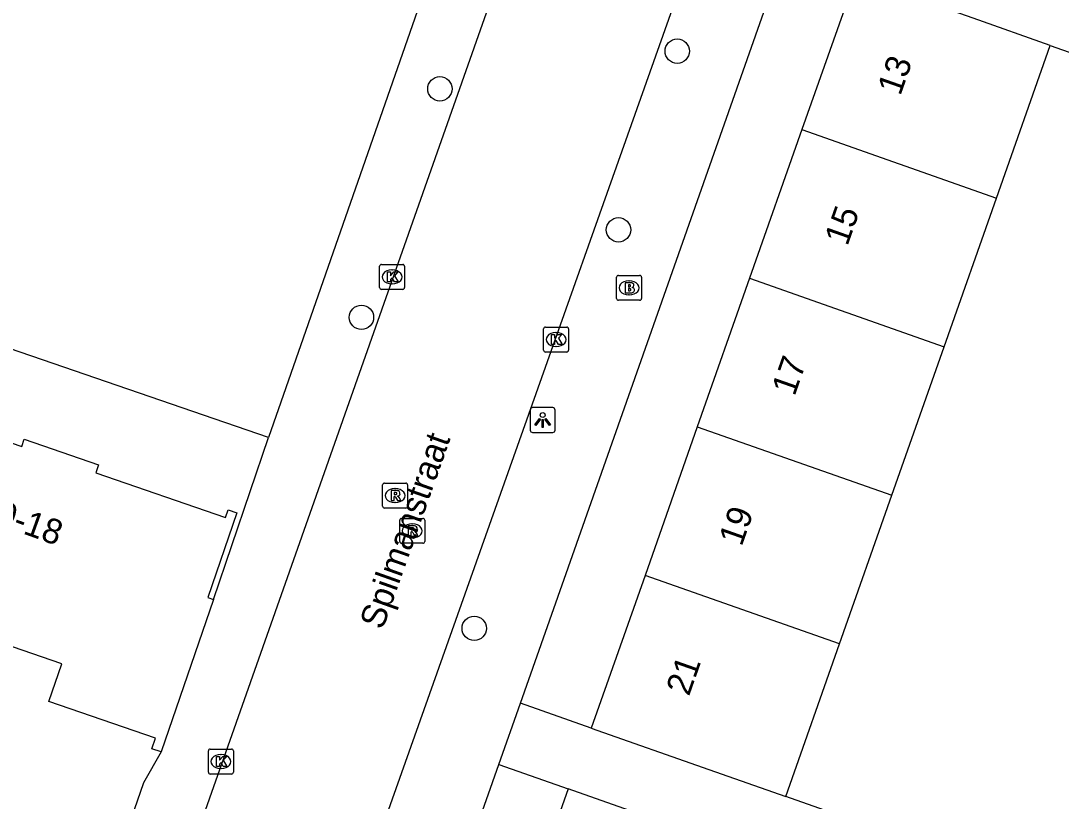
# Model space of a CAD drawing. Extents: x 163268 to 164360, y 381529 to 382285.
# Drawn here: x 163810.76 to 163852.49, y 381898.18 to 381929.49 of the extents above; entities that cross this region are included whole.
import ezdxf

# ---------------------------------------------------------------- set-up
doc = ezdxf.new("R2010")
doc.units = 0
for name, color, linetype in [('IMGEO_Boom', 7, 'Continuous'), ('IMGEO_Brandkraan', 7, 'Continuous'), ('IMGEO_Kolk', 7, 'Continuous'), ('IMGEO_Lichtpunt', 7, 'Continuous'), ('IMGEO_Openbare_ruimte_label', 7, 'Continuous'), ('IMGEO_Pand', 7, 'Continuous'), ('IMGEO_Pand_nummerreeks', 7, 'Continuous'), ('IMGEO_Rijbaan_lokaal_open', 7, 'Continuous'), ('IMGEO_Rioolput', 7, 'Continuous'), ('IMGEO_Voetpad_open', 7, 'Continuous')]:
    doc.layers.add(name, color=color, linetype=linetype)

msp = doc.modelspace()

# ---------------------------------------------------------------- linework, layer by layer
at = {"layer": 'IMGEO_Boom'}
for centre in [(163837.09, 381928.273), (163827.568, 381926.762), (163834.735, 381921.105), (163824.423, 381917.593), (163828.946, 381905.113)]:
    msp.add_circle(centre, 0.489, dxfattribs=at)
at = {"layer": 'IMGEO_Brandkraan'}
for p, q in [((163834.656, 381918.351), (163834.656, 381919.203)), ((163834.731, 381919.277), (163835.583, 381919.277)), ((163835.657, 381919.203), (163835.657, 381918.351)), ((163835.144, 381919.057), (163835.169, 381919.057)), ((163835.167, 381918.497), (163835.142, 381918.497)), ((163835.583, 381918.277), (163834.731, 381918.277))]:
    msp.add_line(p, q, dxfattribs=at)
for points in [[(163834.656, 381918.351), (163834.656, 381919.203)], [(163834.731, 381919.277), (163835.583, 381919.277)], [(163835.657, 381919.203), (163835.657, 381918.351)], [(163835.004, 381918.977), (163835.004, 381918.577), (163835.217, 381918.577)], [(163835.235, 381918.977), (163835.004, 381918.977)], [(163835.183, 381918.896), (163835.129, 381918.896), (163835.129, 381918.82)], [(163835.129, 381918.82), (163835.182, 381918.82)], [(163835.191, 381918.744), (163835.129, 381918.744), (163835.129, 381918.663)], [(163835.129, 381918.663), (163835.191, 381918.663)], [(163835.583, 381918.277), (163834.731, 381918.277)]]:
    msp.add_lwpolyline(points, dxfattribs=at)
for centre, radius, start, end in [((163834.733, 381919.201), 0.0765, 91.552, 178.448), ((163834.733, 381919.201), 0.0765, 91.552, 178.448), ((163835.581, 381919.201), 0.0765, 1.552, 88.448), ((163835.581, 381919.201), 0.0765, 1.552, 88.448), ((163835.184, 381918.858), 0.0379, 267.8285, 90.9355), ((163835.239, 381918.832), 0.145, 59.4692, 91.5367), ((163835.264, 381918.879), 0.0922, 285.5137, 58.1501), ((163835.269, 381918.687), 0.105, 301.3115, 78.989), ((163835.192, 381918.703), 0.0404, 269.8759, 90.5077), ((163835.223, 381918.828), 0.251, 268.6676, 293.5347), ((163834.733, 381918.353), 0.0765, 181.552, 268.448), ((163834.733, 381918.353), 0.0765, 181.552, 268.448), ((163835.581, 381918.353), 0.0765, 271.552, 358.448), ((163835.581, 381918.353), 0.0765, 271.552, 358.448)]:
    msp.add_arc(centre, radius, start, end, dxfattribs=at)
for centre, major_axis, ratio, start_param, end_param in [((163835.143, 381918.777), (-0.387, 0.002), 0.722429, 4.712389, 7.853982), ((163835.168, 381918.777), (-0.39, 0.002), 0.717154, 1.570796, 4.712389)]:
    msp.add_ellipse(centre, major_axis=major_axis, ratio=ratio, start_param=start_param, end_param=end_param, dxfattribs=at)
at = {"layer": 'IMGEO_Kolk'}
for p, q in [((163825.15, 381918.789), (163825.15, 381919.641)), ((163825.225, 381919.715), (163826.077, 381919.715)), ((163826.151, 381919.641), (163826.151, 381918.789)), ((163825.638, 381919.495), (163825.663, 381919.495)), ((163825.661, 381918.935), (163825.636, 381918.935)), ((163826.077, 381918.715), (163825.225, 381918.715)), ((163831.729, 381916.276), (163831.729, 381917.128)), ((163831.804, 381917.202), (163832.656, 381917.202)), ((163832.73, 381917.128), (163832.73, 381916.276)), ((163832.217, 381916.982), (163832.242, 381916.982)), ((163832.24, 381916.422), (163832.215, 381916.422)), ((163832.656, 381916.202), (163831.804, 381916.202)), ((163818.283, 381899.343), (163818.283, 381900.195)), ((163818.358, 381900.269), (163819.21, 381900.269)), ((163818.771, 381900.049), (163818.796, 381900.049)), ((163819.284, 381900.195), (163819.284, 381899.343)), ((163819.21, 381899.269), (163818.358, 381899.269)), ((163818.794, 381899.489), (163818.769, 381899.489))]:
    msp.add_line(p, q, dxfattribs=at)
for points in [[(163825.15, 381918.789), (163825.15, 381919.641)], [(163825.225, 381919.715), (163826.077, 381919.715)], [(163826.151, 381919.641), (163826.151, 381918.789)], [(163825.471, 381919.415), (163825.594, 381919.415), (163825.594, 381919.264), (163825.724, 381919.415), (163825.888, 381919.415), (163825.742, 381919.264), (163825.895, 381919.015), (163825.743, 381919.015), (163825.658, 381919.179), (163825.594, 381919.112), (163825.594, 381919.015), (163825.471, 381919.015), (163825.471, 381919.415)], [(163826.077, 381918.715), (163825.225, 381918.715)], [(163831.729, 381916.276), (163831.729, 381917.128)], [(163831.804, 381917.202), (163832.656, 381917.202)], [(163832.73, 381917.128), (163832.73, 381916.276)], [(163832.05, 381916.902), (163832.173, 381916.902), (163832.173, 381916.751), (163832.303, 381916.902), (163832.467, 381916.902), (163832.321, 381916.751), (163832.474, 381916.502), (163832.322, 381916.502), (163832.237, 381916.666), (163832.173, 381916.599), (163832.173, 381916.502), (163832.05, 381916.502), (163832.05, 381916.902)], [(163832.656, 381916.202), (163831.804, 381916.202)], [(163818.283, 381899.343), (163818.283, 381900.195)], [(163818.358, 381900.269), (163819.21, 381900.269)], [(163819.284, 381900.195), (163819.284, 381899.343)], [(163818.604, 381899.969), (163818.727, 381899.969), (163818.727, 381899.818), (163818.857, 381899.969), (163819.021, 381899.969), (163818.875, 381899.818), (163819.028, 381899.569), (163818.876, 381899.569), (163818.791, 381899.733), (163818.727, 381899.666), (163818.727, 381899.569), (163818.604, 381899.569), (163818.604, 381899.969)], [(163819.21, 381899.269), (163818.358, 381899.269)]]:
    msp.add_lwpolyline(points, dxfattribs=at)
for centre, start, end in [((163825.227, 381919.639), 91.552, 178.448), ((163825.227, 381919.639), 91.552, 178.448), ((163826.075, 381919.639), 1.552, 88.448), ((163826.075, 381919.639), 1.552, 88.448), ((163825.227, 381918.791), 181.552, 268.448), ((163825.227, 381918.791), 181.552, 268.448), ((163826.075, 381918.791), 271.552, 358.448), ((163826.075, 381918.791), 271.552, 358.448), ((163831.806, 381917.126), 91.552, 178.448), ((163831.806, 381917.126), 91.552, 178.448), ((163832.654, 381917.126), 1.552, 88.448), ((163832.654, 381917.126), 1.552, 88.448), ((163831.806, 381916.278), 181.552, 268.448), ((163831.806, 381916.278), 181.552, 268.448), ((163832.654, 381916.278), 271.552, 358.448), ((163832.654, 381916.278), 271.552, 358.448), ((163818.36, 381900.193), 91.552, 178.448), ((163818.36, 381900.193), 91.552, 178.448), ((163819.208, 381900.193), 1.552, 88.448), ((163819.208, 381900.193), 1.552, 88.448), ((163818.36, 381899.345), 181.552, 268.448), ((163818.36, 381899.345), 181.552, 268.448), ((163819.208, 381899.345), 271.552, 358.448), ((163819.208, 381899.345), 271.552, 358.448)]:
    msp.add_arc(centre, 0.0765, start, end, dxfattribs=at)
for centre, major_axis, ratio, start_param, end_param in [((163825.637, 381919.215), (-0.387, 0.002), 0.722429, 4.712389, 7.853982), ((163825.662, 381919.215), (-0.39, 0.002), 0.717154, 1.570796, 4.712389), ((163832.216, 381916.702), (-0.387, 0.002), 0.722429, 4.712389, 7.853982), ((163832.241, 381916.702), (-0.39, 0.002), 0.717154, 1.570796, 4.712389), ((163818.77, 381899.769), (-0.387, 0.002), 0.722429, 4.712389, 7.853982), ((163818.795, 381899.769), (-0.39, 0.002), 0.717154, 1.570796, 4.712389)]:
    msp.add_ellipse(centre, major_axis=major_axis, ratio=ratio, start_param=start_param, end_param=end_param, dxfattribs=at)
at = {"layer": 'IMGEO_Lichtpunt'}
for p, q in [((163831.194, 381913.875), (163831.194, 381913.068)), ((163831.194, 381913.875), (163831.194, 381913.068)), ((163832.096, 381913.97), (163831.288, 381913.97)), ((163832.096, 381913.97), (163831.288, 381913.97)), ((163832.19, 381913.068), (163832.19, 381913.875)), ((163832.19, 381913.068), (163832.19, 381913.875)), ((163831.288, 381912.974), (163832.096, 381912.974)), ((163831.288, 381912.974), (163832.096, 381912.974))]:
    msp.add_line(p, q, dxfattribs=at)
for points in [[(163831.568, 381913.539), (163831.607, 381913.511), (163831.419, 381913.249), (163831.381, 381913.276), (163831.568, 381913.539)], [(163831.67, 381913.491), (163831.717, 381913.491), (163831.717, 381913.169), (163831.67, 381913.169), (163831.67, 381913.491)], [(163831.78, 381913.511), (163831.818, 381913.538), (163832.005, 381913.276), (163831.966, 381913.248), (163831.78, 381913.511)]]:
    msp.add_lwpolyline(points, dxfattribs=at)
msp.add_circle((163831.693, 381913.673), 0.0994, dxfattribs=at)
for centre, start, end in [((163831.288, 381913.875), 90, 180), ((163831.288, 381913.875), 90, 180), ((163832.096, 381913.875), 0, 90), ((163832.096, 381913.875), 0, 90), ((163831.288, 381913.068), 180, 270), ((163831.288, 381913.068), 180, 270), ((163832.096, 381913.068), 270, 0), ((163832.096, 381913.068), 270, 360)]:
    msp.add_arc(centre, 0.0946, start, end, dxfattribs=at)
at = {"layer": 'IMGEO_Pand'}
for points in [[(163844.249, 381931.251), (163842.093, 381925.124)], [(163852.053, 381928.504), (163848.966, 381929.591), (163844.249, 381931.251)], [(163849.895, 381922.374), (163852.053, 381928.504)], [(163842.093, 381925.124), (163839.995, 381919.163)], [(163842.093, 381925.124), (163849.895, 381922.374)], [(163847.797, 381916.414), (163849.895, 381922.374)], [(163839.995, 381919.163), (163837.896, 381913.202)], [(163839.995, 381919.163), (163847.797, 381916.414)], [(163845.699, 381910.452), (163847.797, 381916.414)], [(163805.555, 381914.634), (163805.777, 381914.558), (163805.647, 381914.178), (163810.796, 381912.41), (163810.895, 381912.699), (163813.877, 381911.675), (163813.766, 381911.35), (163818.973, 381909.561), (163819.079, 381909.87), (163819.426, 381909.751), (163818.256, 381906.346), (163818.489, 381906.266)], [(163837.896, 381913.202), (163835.798, 381907.24)], [(163837.896, 381913.202), (163845.699, 381910.452)], [(163843.6, 381904.49), (163845.699, 381910.452)], [(163835.798, 381907.24), (163833.641, 381901.111)], [(163843.6, 381904.49), (163835.798, 381907.24)], [(163818.489, 381906.266), (163816.39, 381900.156)], [(163816.39, 381900.156), (163816.013, 381900.286), (163816.16, 381900.714), (163811.882, 381902.183), (163812.4, 381903.69), (163807.306, 381905.439), (163806.825, 381904.039), (163802.435, 381905.547)], [(163841.444, 381898.364), (163843.6, 381904.49)], [(163833.641, 381901.111), (163838.358, 381899.45), (163841.444, 381898.364)], [(163832.715, 381898.676), (163830.538, 381892.491)], [(163840.641, 381895.886), (163837.45, 381897.009), (163832.715, 381898.676)]]:
    msp.add_lwpolyline(points, dxfattribs=at)
at = {"layer": 'IMGEO_Rijbaan_lokaal_open'}
for points in [[(163846.791, 381979.115), (163802.089, 381852.268)], [(163813.491, 381863.443), (163822.962, 381890.652), (163851.893, 381972.292), (163853.659, 381977.276)]]:
    msp.add_lwpolyline(points, dxfattribs=at)
at = {"layer": 'IMGEO_Rioolput'}
for p, q in [((163825.273, 381910.015), (163825.273, 381910.867)), ((163825.348, 381910.941), (163826.2, 381910.941)), ((163826.274, 381910.867), (163826.274, 381910.015)), ((163825.761, 381910.721), (163825.786, 381910.721)), ((163825.784, 381910.161), (163825.759, 381910.161)), ((163826.2, 381909.941), (163825.348, 381909.941)), ((163825.96, 381908.6), (163825.96, 381909.452)), ((163826.035, 381909.526), (163826.887, 381909.526)), ((163826.448, 381909.306), (163826.473, 381909.306)), ((163826.961, 381909.452), (163826.961, 381908.6)), ((163826.887, 381908.526), (163826.035, 381908.526)), ((163826.471, 381908.746), (163826.446, 381908.746))]:
    msp.add_line(p, q, dxfattribs=at)
for points in [[(163825.273, 381910.015), (163825.273, 381910.867)], [(163825.348, 381910.941), (163826.2, 381910.941)], [(163826.274, 381910.867), (163826.274, 381910.015)], [(163825.862, 381910.639), (163825.61, 381910.641), (163825.61, 381910.241)], [(163825.788, 381910.56), (163825.734, 381910.56), (163825.734, 381910.479)], [(163825.734, 381910.479), (163825.786, 381910.479)], [(163825.61, 381910.241), (163825.734, 381910.241), (163825.734, 381910.403), (163825.745, 381910.403)], [(163825.792, 381910.374), (163825.863, 381910.241), (163826.003, 381910.241), (163825.938, 381910.367)], [(163826.2, 381909.941), (163825.348, 381909.941)], [(163825.96, 381908.6), (163825.96, 381909.452)], [(163826.035, 381909.526), (163826.887, 381909.526)], [(163826.549, 381909.224), (163826.297, 381909.226), (163826.297, 381908.826)], [(163826.961, 381909.452), (163826.961, 381908.6)], [(163826.297, 381908.826), (163826.421, 381908.826), (163826.421, 381908.988), (163826.432, 381908.988)], [(163826.475, 381909.145), (163826.421, 381909.145), (163826.421, 381909.064)], [(163826.421, 381909.064), (163826.473, 381909.064)], [(163826.479, 381908.959), (163826.55, 381908.826), (163826.69, 381908.826), (163826.625, 381908.952)], [(163826.887, 381908.526), (163826.035, 381908.526)]]:
    msp.add_lwpolyline(points, dxfattribs=at)
for centre, radius, start, end in [((163825.35, 381910.865), 0.0765, 91.552, 178.448), ((163825.35, 381910.865), 0.0765, 91.552, 178.448), ((163826.198, 381910.865), 0.0765, 1.552, 88.448), ((163826.198, 381910.865), 0.0765, 1.552, 88.448), ((163825.77, 381910.668), 0.19, 274.7715, 282.9687), ((163825.794, 381910.464), 0.0964, 77.0061, 93.1865), ((163825.808, 381910.521), 0.0378, 276.6634, 79.6772), ((163825.861, 381910.529), 0.109, 350.3612, 89.416), ((163825.859, 381910.529), 0.112, 277.5842, 350.9817), ((163825.744, 381910.35), 0.0533, 26.0293, 88.6989), ((163825.843, 381910.314), 0.108, 29.5134, 73.7905), ((163825.35, 381910.017), 0.0765, 181.552, 268.448), ((163825.35, 381910.017), 0.0765, 181.552, 268.448), ((163826.198, 381910.017), 0.0765, 271.552, 358.448), ((163826.198, 381910.017), 0.0765, 271.552, 358.448), ((163826.037, 381909.45), 0.0765, 91.552, 178.448), ((163826.037, 381909.45), 0.0765, 91.552, 178.448), ((163826.548, 381909.114), 0.109, 350.3612, 89.416), ((163826.885, 381909.45), 0.0765, 1.552, 88.448), ((163826.885, 381909.45), 0.0765, 1.552, 88.448), ((163826.431, 381908.935), 0.0533, 26.0293, 88.6989), ((163826.457, 381909.253), 0.19, 274.7715, 282.9687), ((163826.481, 381909.049), 0.0964, 77.0061, 93.1865), ((163826.495, 381909.106), 0.0378, 276.6634, 79.6772), ((163826.546, 381909.114), 0.112, 277.5842, 350.9817), ((163826.53, 381908.899), 0.108, 29.5134, 73.7905), ((163826.037, 381908.602), 0.0765, 181.552, 268.448), ((163826.037, 381908.602), 0.0765, 181.552, 268.448), ((163826.885, 381908.602), 0.0765, 271.552, 358.448), ((163826.885, 381908.602), 0.0765, 271.552, 358.448)]:
    msp.add_arc(centre, radius, start, end, dxfattribs=at)
for centre, major_axis, ratio, start_param, end_param in [((163825.76, 381910.441), (-0.387, 0.002), 0.722429, 4.712389, 7.853982), ((163825.785, 381910.441), (-0.39, 0.002), 0.717154, 1.570796, 4.712389), ((163826.447, 381909.026), (-0.387, 0.002), 0.722429, 4.712389, 7.853982), ((163826.472, 381909.026), (-0.39, 0.002), 0.717154, 1.570796, 4.712389)]:
    msp.add_ellipse(centre, major_axis=major_axis, ratio=ratio, start_param=start_param, end_param=end_param, dxfattribs=at)
at = {"layer": 'IMGEO_Voetpad_open'}
for points in [[(163827.691, 381932.273), (163827.061, 381931.032), (163820.697, 381912.77)], [(163830.798, 381902.112), (163841.412, 381932.249)], [(163852.053, 381928.504), (163864.275, 381924.201), (163863.08, 381920.755)], [(163820.697, 381912.77), (163797.756, 381920.649)], [(163818.489, 381906.266), (163820.697, 381912.77)], [(163829.933, 381899.655), (163830.798, 381902.112)], [(163833.641, 381901.111), (163830.798, 381902.112)], [(163816.39, 381900.156), (163815.678, 381898.911), (163808.748, 381878.925)], [(163815.906, 381859.829), (163829.933, 381899.655)], [(163829.933, 381899.655), (163832.715, 381898.676)], [(163850.754, 381894.737), (163844.416, 381896.881), (163844.553, 381897.27), (163841.444, 381898.364)]]:
    msp.add_lwpolyline(points, dxfattribs=at)

# ---------------------------------------------------------------- texts
at = {"layer": 'IMGEO_Openbare_ruimte_label'}
msp.add_text('Spilmanstraat', height=1, rotation=70.4964, dxfattribs=at).set_placement((163825.27, 381905.023))
at = {"layer": 'IMGEO_Pand_nummerreeks'}
for s, rotation, p in [('13', 70.6101, (163846.038, 381926.454)), ('15', 70.6101, (163843.916, 381920.426)), ('17', 70.6101, (163841.795, 381914.398)), ('10-18', 340.1898, (163808.99, 381909.582)), ('19', 70.6101, (163839.673, 381908.37)), ('21', 70.6101, (163837.559, 381902.363))]:
    msp.add_text(s, height=1, rotation=rotation, dxfattribs=at).set_placement(p)

doc.saveas('drawing.dxf')
